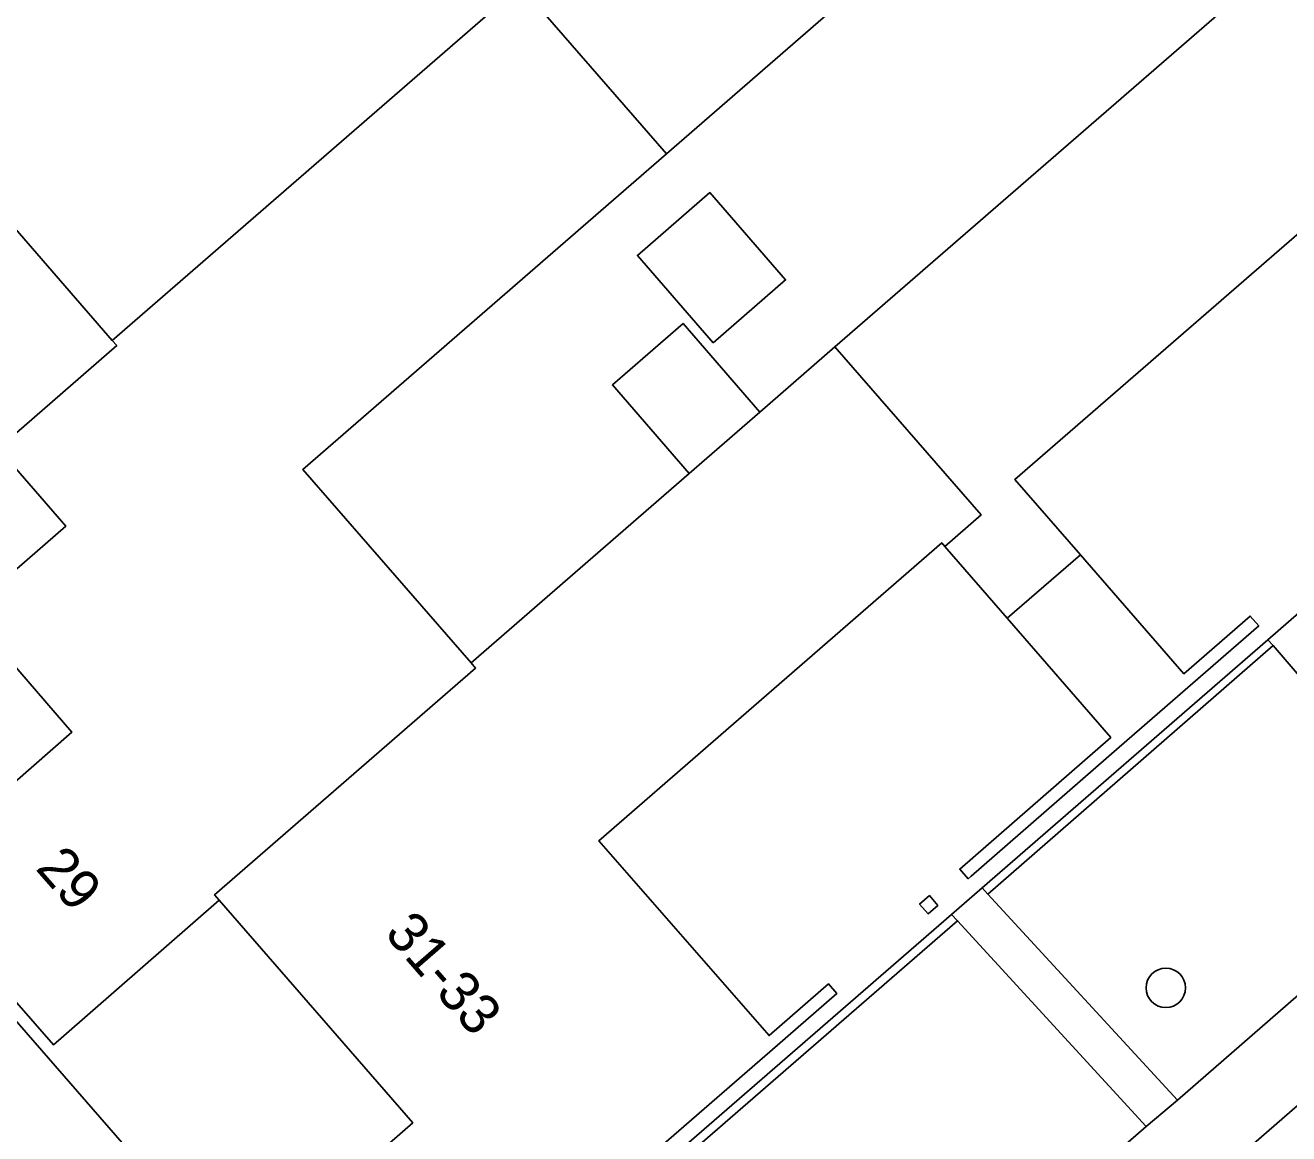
# Model space of a CAD drawing. Extents: x 155887 to 156869, y 383880 to 384678.
# Drawn here: x 156165.47 to 156196.77, y 384027.85 to 384055.33 of the extents above; entities that cross this region are included whole.
import ezdxf

# ---------------------------------------------------------------- set-up
doc = ezdxf.new("R2010")
doc.units = 0
for name, color, linetype in [('IMGEO_Berm_groen', 7, 'Continuous'), ('IMGEO_Boom', 7, 'Continuous'), ('IMGEO_Erf', 7, 'Continuous'), ('IMGEO_Groenvoorziening', 7, 'Continuous'), ('IMGEO_Haag', 7, 'Continuous'), ('IMGEO_Pand', 7, 'Continuous'), ('IMGEO_Pand_nummerreeks', 7, 'Continuous'), ('IMGEO_Voetpad_open', 7, 'Continuous')]:
    doc.layers.add(name, color=color, linetype=linetype)

msp = doc.modelspace()

# ---------------------------------------------------------------- linework, layer by layer
at = {"layer": 'IMGEO_Berm_groen'}
msp.add_lwpolyline([(156219.473, 384048.114), (156180.002, 384013.777), (156182.003, 384011.384), (156221.532, 384045.745)], close=True, dxfattribs=at)
at = {"layer": 'IMGEO_Boom'}
msp.add_circle((156193.723, 384031.47), 0.489, dxfattribs=at)
at = {"layer": 'IMGEO_Erf'}
for points in [[(156201.356, 384069.095), (156193.346, 384078.305), (156189.164, 384083.118), (156185.397, 384087.429), (156180.648, 384092.863), (156141.085, 384058.434), (156145.48, 384053.367), (156153.447, 384044.199), (156157.638, 384039.39), (156173.736, 384020.889), (156173.912, 384020.686), (156188.42, 384033.29), (156189.174, 384033.947), (156196.255, 384040.099), (156197.017, 384040.761), (156213.513, 384055.094), (156213.303, 384055.332), (156205.719, 384064.051)], [(156182.458, 384069.069), (156183.568, 384070.034), (156183.45, 384070.17), (156181.363, 384072.571), (156179.277, 384074.972), (156169.389, 384066.381), (156171.186, 384064.314), (156169.256, 384062.637), (156167.459, 384064.704), (156160.156, 384058.358), (156164.447, 384053.419), (156164.565, 384053.283), (156163.455, 384052.319), (156167.627, 384047.518), (156177.743, 384056.308), (156186.748, 384064.132)], [(156195.607, 384056.113), (156191.442, 384060.906), (156181.355, 384052.142), (156172.35, 384044.318), (156176.516, 384039.524), (156181.922, 384044.221), (156180.016, 384046.414), (156181.766, 384047.936), (156183.672, 384045.742), (156185.53, 384047.356)], [(156182.515, 384047.46), (156180.635, 384049.624), (156182.427, 384051.18), (156184.306, 384049.017)], [(156188.077, 384033.515), (156187.836, 384033.305), (156187.626, 384033.547), (156187.867, 384033.757)]]:
    msp.add_lwpolyline(points, close=True, dxfattribs=at)
for points in [[(156199.023, 384051.921), (156189.987, 384044.07), (156191.609, 384042.203), (156194.171, 384039.253), (156195.818, 384040.684), (156196.027, 384040.442), (156192.569, 384037.438), (156188.906, 384034.239), (156188.83, 384034.173), (156188.62, 384034.414), (156192.359, 384037.679), (156189.797, 384040.629), (156188.251, 384042.409), (156188.175, 384042.496), (156179.682, 384035.117), (156183.896, 384030.289), (156185.366, 384031.573), (156185.576, 384031.331), (156184.107, 384030.048), (156178.026, 384024.77)], [(156162.786, 384034.448), (156166.63, 384037.811), (156164.044, 384040.794)], [(156171.221, 384024.765), (156175.071, 384028.129), (156170.276, 384033.644), (156166.428, 384030.277), (156166.174, 384030.055), (156162.528, 384034.222)]]:
    msp.add_lwpolyline(points, dxfattribs=at)
at = {"layer": 'IMGEO_Groenvoorziening'}
for points in [[(156189.318, 384033.79), (156196.38, 384039.953), (156196.255, 384040.099), (156189.174, 384033.947)], [(156194.013, 384028.683), (156200.897, 384034.683), (156196.38, 384039.953), (156189.318, 384033.79)], [(156174.052, 384020.525), (156188.565, 384033.132), (156188.42, 384033.29), (156173.912, 384020.686)], [(156178.602, 384015.289), (156193.235, 384028.032), (156188.565, 384033.132), (156174.052, 384020.525)]]:
    msp.add_lwpolyline(points, close=True, dxfattribs=at)
at = {"layer": 'IMGEO_Haag'}
for points in [[(156189.318, 384033.79), (156196.38, 384039.953), (156196.255, 384040.099), (156189.174, 384033.947)], [(156174.052, 384020.525), (156188.565, 384033.132), (156188.42, 384033.29), (156173.912, 384020.686)]]:
    msp.add_lwpolyline(points, close=True, dxfattribs=at)
at = {"layer": 'IMGEO_Pand'}
for points in [[(156192.616, 384065.572), (156194.991, 384067.638), (156192.343, 384070.687), (156196.194, 384074.046), (156196.45, 384074.27), (156193.11, 384078.099), (156192.998, 384078.226), (156183.568, 384070.034), (156182.458, 384069.069), (156186.748, 384064.132), (156177.743, 384056.308), (156181.355, 384052.142), (156191.442, 384060.906), (156191.33, 384061.034), (156194.31, 384063.624)], [(156188.251, 384042.409), (156189.797, 384040.629), (156191.609, 384042.203), (156189.987, 384044.07), (156199.023, 384051.921), (156203.206, 384047.106), (156201.586, 384045.695), (156201.795, 384045.453), (156203.416, 384046.865), (156213.037, 384055.23), (156207.926, 384061.073), (156203.833, 384057.493), (156201.409, 384060.281), (156201.212, 384060.507), (156201.088, 384060.65), (156195.719, 384055.985), (156195.607, 384056.113), (156185.53, 384047.356), (156189.149, 384043.19)], [(156164.044, 384040.794), (156166.63, 384037.811), (156162.786, 384034.448), (156162.528, 384034.222), (156166.174, 384030.055), (156166.428, 384030.277), (156170.276, 384033.644), (156170.161, 384033.776), (156176.627, 384039.396), (156176.516, 384039.524), (156172.35, 384044.318), (156181.355, 384052.142), (156177.743, 384056.308), (156167.627, 384047.518), (156167.739, 384047.389), (156164.8, 384044.835), (156166.476, 384042.909)], [(156164.044, 384040.794), (156166.476, 384042.909), (156164.8, 384044.835), (156167.739, 384047.389), (156167.627, 384047.518), (156163.455, 384052.319), (156164.565, 384053.283), (156164.447, 384053.419), (156153.854, 384044.215), (156157.665, 384039.832), (156161.778, 384043.408), (156161.985, 384043.169)], [(156182.515, 384047.46), (156184.306, 384049.017), (156182.427, 384051.18), (156180.635, 384049.624)], [(156181.922, 384044.221), (156183.672, 384045.742), (156181.766, 384047.936), (156180.016, 384046.414)], [(156179.682, 384035.117), (156188.175, 384042.496), (156188.251, 384042.409), (156189.149, 384043.19), (156185.53, 384047.356), (156183.672, 384045.742), (156181.922, 384044.221), (156176.516, 384039.524), (156176.627, 384039.396), (156170.161, 384033.776), (156170.276, 384033.644), (156175.071, 384028.129), (156171.221, 384024.765), (156170.967, 384024.543), (156173.899, 384021.187), (156178.026, 384024.77), (156184.107, 384030.048), (156185.576, 384031.331), (156185.366, 384031.573), (156183.896, 384030.289)], [(156189.797, 384040.629), (156192.359, 384037.679), (156188.62, 384034.414), (156188.83, 384034.173), (156188.906, 384034.239), (156192.569, 384037.438), (156196.027, 384040.442), (156195.818, 384040.684), (156194.171, 384039.253), (156191.609, 384042.203)], [(156187.867, 384033.757), (156187.626, 384033.547), (156187.836, 384033.305), (156188.077, 384033.515)]]:
    msp.add_lwpolyline(points, close=True, dxfattribs=at)
at = {"layer": 'IMGEO_Voetpad_open'}
for points in [[(156145.48, 384053.367), (156141.085, 384058.434), (156139.553, 384057.119), (156143.455, 384052.614), (156140.371, 384049.893), (156145.732, 384043.743), (156148.851, 384046.42), (156155.667, 384038.545), (156152.588, 384035.856), (156157.966, 384029.661), (156161.062, 384032.348), (156164.149, 384028.793), (156161.048, 384026.128), (156166.292, 384020.089), (156169.353, 384022.751), (156172.117, 384019.644), (156177.084, 384013.927), (156178.602, 384015.289), (156174.052, 384020.525), (156173.912, 384020.686), (156173.736, 384020.889), (156157.638, 384039.39), (156153.447, 384044.199)], [(156196.255, 384040.099), (156196.38, 384039.953), (156200.897, 384034.683), (156201.693, 384035.354), (156197.156, 384040.599), (156197.017, 384040.761)], [(156188.565, 384033.132), (156193.235, 384028.032), (156194.013, 384028.683), (156189.318, 384033.79), (156189.174, 384033.947), (156188.42, 384033.29)]]:
    msp.add_lwpolyline(points, close=True, dxfattribs=at)
for points in [[(156225.312, 384055.892), (156219.734, 384051.063), (156218.221, 384049.748), (156201.693, 384035.354), (156200.897, 384034.683), (156194.013, 384028.683), (156193.235, 384028.032), (156178.602, 384015.289), (156177.084, 384013.927), (156171.435, 384009.09), (156169.907, 384007.697)], [(156171.274, 384006.164), (156173.353, 384003.808), (156174.916, 384005.204), (156172.909, 384007.619), (156178.387, 384012.417), (156180.455, 384010.006), (156182.003, 384011.384), (156180.002, 384013.777), (156219.473, 384048.114), (156221.532, 384045.745), (156223.252, 384047.246), (156221.196, 384049.632)]]:
    msp.add_lwpolyline(points, dxfattribs=at)

# ---------------------------------------------------------------- texts
at = {"layer": 'IMGEO_Pand_nummerreeks'}
for s, rotation, p in [('29', 311.185, (156165.704, 384034.42)), ('31-33', 311.0064, (156174.347, 384032.803))]:
    msp.add_text(s, height=1, rotation=rotation, dxfattribs=at).set_placement(p)

doc.saveas('drawing.dxf')
